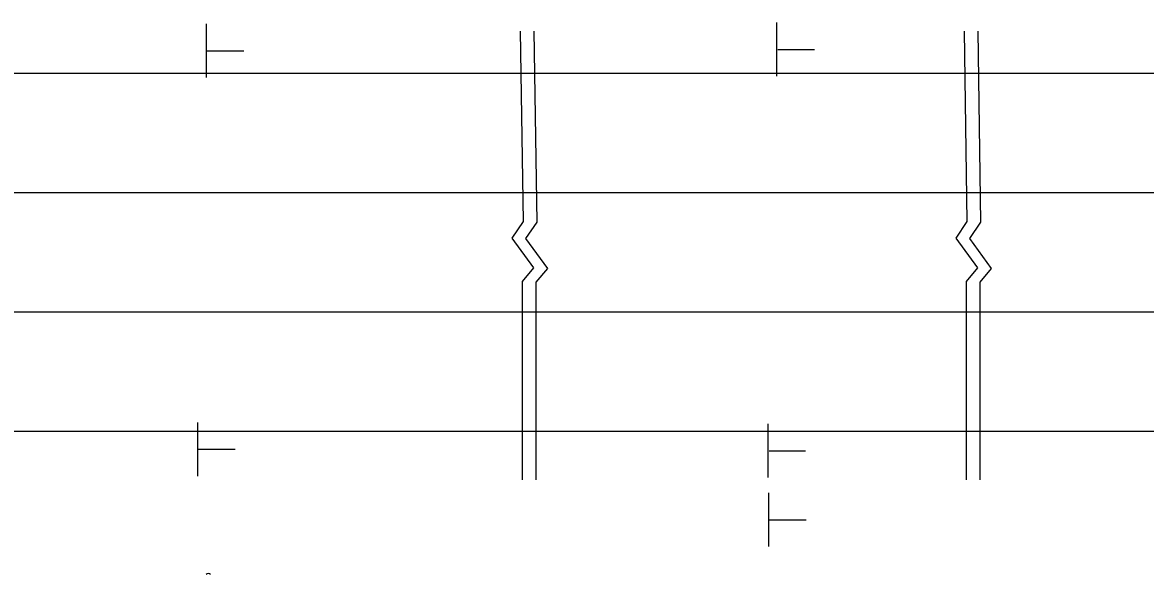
# Model space of a CAD drawing. Extents: x -100 to 745, y -1581 to -107.
# Drawn here: x 631.27 to 647.64, y -308.5 to -300.46 of the extents above; entities that cross this region are included whole.
import ezdxf

# ---------------------------------------------------------------- set-up
doc = ezdxf.new("R2010")
doc.units = 0
doc.layers.add('Default', color=7, linetype='Continuous')

msp = doc.modelspace()

# ---------------------------------------------------------------- linework, layer by layer
at = {"layer": 'Default'}
for p, q in [((633.955, -301.262), (633.955, -300.48)), ((642.269, -301.241), (642.269, -300.458)), ((633.966, -300.873), (634.5, -300.873)), ((642.281, -300.852), (642.815, -300.852)), ((629.938, -301.195), (636.023, -301.195)), ((636.023, -301.195), (644.683, -301.195)), ((644.683, -301.195), (660.675, -301.195)), ((629.904, -302.933), (636.023, -302.933)), ((636.023, -302.933), (644.683, -302.933)), ((644.683, -302.933), (660.675, -302.933)), ((629.904, -304.672), (636.023, -304.672)), ((636.023, -304.672), (644.683, -304.672)), ((644.683, -304.672), (660.675, -304.672)), ((633.828, -307.065), (633.828, -306.283)), ((629.87, -306.41), (637.305, -306.41)), ((636.023, -306.41), (645.6, -306.41)), ((642.143, -307.086), (642.143, -306.304)), ((644.683, -306.41), (660.675, -306.41)), ((633.84, -306.676), (634.374, -306.676)), ((642.154, -306.697), (642.688, -306.697)), ((642.152, -308.091), (642.152, -307.309)), ((642.163, -307.702), (642.697, -307.702))]:
    msp.add_line(p, q, dxfattribs=at)
for points in [[(638.527, -300.583), (638.569, -303.357), (638.406, -303.598), (638.723, -304.031), (638.556, -304.231), (638.556, -307.122)], [(638.726, -300.583), (638.769, -303.365), (638.606, -303.607), (638.923, -304.04), (638.756, -304.239), (638.756, -307.122)], [(644.997, -300.583), (645.039, -303.357), (644.877, -303.598), (645.193, -304.031), (645.027, -304.231), (645.026, -307.122)], [(645.197, -300.583), (645.239, -303.365), (645.077, -303.607), (645.393, -304.04), (645.227, -304.239), (645.226, -307.122)]]:
    msp.add_lwpolyline(points, dxfattribs=at)
msp.add_arc((633.982, -308.53), 0.0428, 45, 134.9999, dxfattribs=at)

doc.saveas('drawing.dxf')
